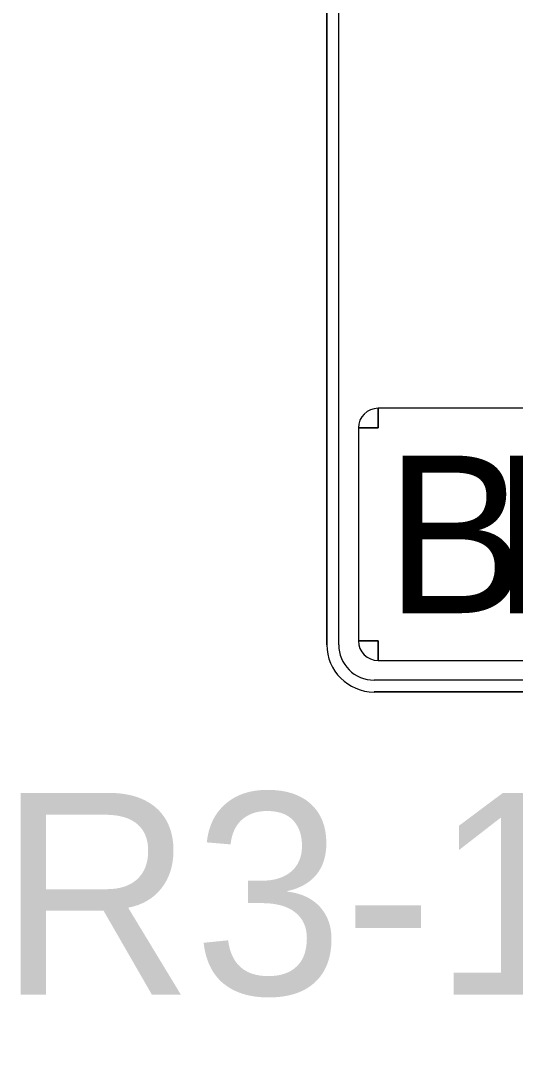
# Model space of a CAD drawing. Extents: x 99999.1 to 100095.7, y 99995 to 100010.7.
# Drawn here: x 100060.6431 to 100060.8197, y 100003.3331 to 100003.7024 of the extents above; entities that cross this region are included whole.
import ezdxf

# ---------------------------------------------------------------- set-up
doc = ezdxf.new("R2010")
doc.units = 0
doc.layers.add('TR_SN_ConstructionSigns', color=7, linetype='Continuous')

msp = doc.modelspace()

# ---------------------------------------------------------------- linework, layer by layer
at = {"layer": 'TR_SN_ConstructionSigns'}
for p, q in [((100060.75244, 100003.7159), (100060.75244, 100003.47965)), ((100060.75244, 100003.7159), (100060.75244, 100003.47965)), ((100060.75244, 100003.47965), (100060.75244, 100003.7159)), ((100060.75666, 100003.47965), (100060.75666, 100003.7159)), ((100060.77072, 100003.557), (100060.77072, 100003.56403)), ((100061.07166, 100003.56403), (100060.77072, 100003.56403)), ((100060.77072, 100003.56403), (100060.77072, 100003.557)), ((100060.76369, 100003.557), (100060.77072, 100003.557)), ((100060.77072, 100003.557), (100060.76369, 100003.557)), ((100060.76369, 100003.557), (100060.76369, 100003.48106)), ((100060.77072, 100003.48106), (100060.76369, 100003.48106)), ((100060.76369, 100003.48106), (100060.77072, 100003.48106)), ((100060.77072, 100003.47403), (100060.77072, 100003.48106)), ((100060.77072, 100003.48106), (100060.77072, 100003.47403)), ((100060.77072, 100003.47403), (100061.07166, 100003.47403)), ((100061.07307, 100003.467), (100060.76932, 100003.467)), ((100060.76932, 100003.46278), (100061.07307, 100003.46278)), ((100060.76932, 100003.46278), (100061.07307, 100003.46278)), ((100061.07307, 100003.46278), (100060.76932, 100003.46278))]:
    msp.add_line(p, q, dxfattribs=at)
for centre, radius, start, end in [((100060.77072, 100003.557), 0.00703, 90, 180), ((100060.77072, 100003.48106), 0.00703, 180, 270), ((100060.76932, 100003.47965), 0.01688, 180, 270), ((100060.76932, 100003.47965), 0.01688, 180, 270), ((100060.76932, 100003.47965), 0.01688, 180, 270), ((100060.76932, 100003.47965), 0.01266, 180, 270)]:
    msp.add_arc(centre, radius, start, end, dxfattribs=at)

# ---------------------------------------------------------------- texts
for s, p in [('B', (100060.77328, 100003.4909)), ('I', (100060.81091, 100003.4909))]:
    msp.add_text(s, height=0.05625, dxfattribs=at).set_placement(p)
msp.add_text('R3-17 (B/W)', height=0.072, rotation=360, dxfattribs=at).set_placement((100060.63524, 100003.35478))

doc.saveas('drawing.dxf')
